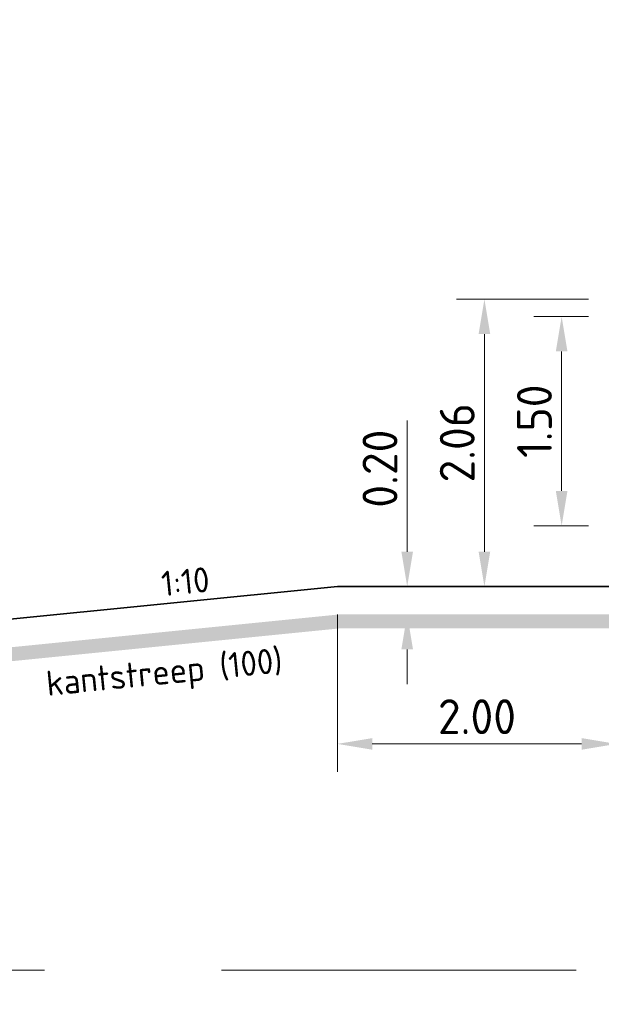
# Model space of a CAD drawing. Header units: metres. Extents: x -699 to 2316, y -1199 to 781.
# Tile 408 of 593: x 795 to 799, y -219 to -212. Entities that reach past the tile are written whole.
import ezdxf
from ezdxf.enums import TextEntityAlignment as Align

# ---------------------------------------------------------------- set-up
doc = ezdxf.new("R2010")
doc.units = ezdxf.units.M
doc.header["$PDMODE"] = 1
doc.linetypes.add('HIDDENX2', pattern=[19.05, 12.7, -6.35])
for name, color, linetype, lineweight in [('N-WE-VH-KANTVERHARDING-G', 210, 'Continuous', 35), ('N-WE-VW-MARKERING_LANGS_STREEP_DOORGETROKKEN-G', 7, 'Continuous', 13), ('X-XX-AL-M', 7, 'Continuous', 18), ('X-XX-AL-T18', 10, 'Continuous', 18)]:
    doc.layers.add(name, color=color, linetype=linetype, lineweight=lineweight)
doc.layers.add('X-XX-AL-TEKENBLAD_VIEWPORT-G', color=7, linetype='Continuous', lineweight=18, plot=False)
doc.styles.add('NLCS-ISO', font='NLCS-ISO.ttf')
doc.styles.add('NLCS-ISO-M100-T25', font='NLCS-ISO.ttf', dxfattribs={"height": 0.25})
doc.dimstyles.new('NLCS-M100-T25-PIJL_A_L2_H1', dxfattribs={"dimscale": 0.1, "dimtxt": 2.5, "dimasz": 2.5, "dimexe": 2, "dimexo": 2, "dimgap": 0.7, "dimtad": 1, "dimzin": 0, "dimdsep": 46, "dimtxsty": 'NLCS-ISO-M100-T25', "dimcen": 0, "dimdle": 2, "dimclrd": 256, "dimclre": 256, "dimclrt": 256, "dimadec": 1, "dimazin": 0, "dimtfac": 1, "dimtdec": 3, "dimtofl": 0, "dimtmove": 0, "dimatfit": 3, "dimfxl": 2, "dimtfillclr": 256, "dimtolj": 1, "dimtzin": 0, "dimlwd": -1, "dimlwe": -1, "dimarcsym": 0})

# ---------------------------------------------------------------- blocks, each defined once
blk = doc.blocks.new('*D2155')
at = {"layer": 'Defpoints', "color": 0, "transparency": 16777216}
for p in [(798.1222, -213.8194), (799.0688, -213.8194), (799.0688, -215.8794)]:
    blk.add_point(p, dxfattribs=at)
at = {"layer": 'X-XX-AL-M', "transparency": 16777216}
for p, q in [((798.8688, -213.8194), (797.9222, -213.8194)), ((798.1222, -215.6294), (798.1222, -214.0694)), ((798.8688, -215.8794), (797.9222, -215.8794))]:
    blk.add_line(p, q, dxfattribs=at)
for points in [[(798.0805, -214.0694), (798.1639, -214.0694), (798.1222, -213.8194)], [(798.0805, -215.6294), (798.1639, -215.6294), (798.1222, -215.8794)]]:
    blk.add_solid(points, dxfattribs=at)
at = {"layer": 'X-XX-AL-M', "transparency": 16777216, "insert": (797.9272, -214.8494), "char_height": 0.25, "attachment_point": 5, "rotation": 90, "style": 'NLCS-ISO-M100-T25'}
blk.add_mtext('\\A1;2.06', dxfattribs=at)
blk = doc.blocks.new('*D2156')
at = {"layer": 'Defpoints', "color": 0, "transparency": 16777216}
for p in [(798.6757, -213.9444), (799.0688, -213.9444), (799.0688, -215.4444)]:
    blk.add_point(p, dxfattribs=at)
at = {"layer": 'X-XX-AL-M', "transparency": 16777216}
for p, q in [((798.8688, -213.9444), (798.4757, -213.9444)), ((798.6757, -215.1944), (798.6757, -214.1944)), ((798.8688, -215.4444), (798.4757, -215.4444))]:
    blk.add_line(p, q, dxfattribs=at)
for points in [[(798.634, -214.1944), (798.7173, -214.1944), (798.6757, -213.9444)], [(798.634, -215.1944), (798.7173, -215.1944), (798.6757, -215.4444)]]:
    blk.add_solid(points, dxfattribs=at)
at = {"layer": 'X-XX-AL-M', "transparency": 16777216, "insert": (798.4807, -214.6944), "char_height": 0.25, "attachment_point": 5, "rotation": 90, "style": 'NLCS-ISO-M100-T25'}
blk.add_mtext('\\A1;1.50', dxfattribs=at)
blk = doc.blocks.new('*D2158')
at = {"layer": 'Defpoints', "color": 0, "transparency": 16777216}
for p in [(797.0688, -215.8794), (799.0688, -215.8794), (797.0688, -217.0069)]:
    blk.add_point(p, dxfattribs=at)
at = {"layer": 'X-XX-AL-M', "transparency": 16777216}
for p, q in [((797.0688, -216.0794), (797.0688, -217.2069)), ((799.0688, -216.0794), (799.0688, -217.2069)), ((798.8188, -217.0069), (797.3188, -217.0069))]:
    blk.add_line(p, q, dxfattribs=at)
for points in [[(797.3188, -216.9653), (797.3188, -217.0486), (797.0688, -217.0069)], [(798.8188, -216.9653), (798.8188, -217.0486), (799.0688, -217.0069)]]:
    blk.add_solid(points, dxfattribs=at)
at = {"layer": 'X-XX-AL-M', "transparency": 16777216, "insert": (798.0688, -216.8119), "char_height": 0.25, "attachment_point": 5, "style": 'NLCS-ISO-M100-T25'}
blk.add_mtext('\\A1;2.00', dxfattribs=at)
blk = doc.blocks.new('*D2161')
at = {"layer": 'Defpoints', "color": 0, "transparency": 16777216}
for p in [(797.5687, -215.8794), (797.5687, -216.0794), (797.5687, -216.0794)]:
    blk.add_point(p, dxfattribs=at)
at = {"layer": 'X-XX-AL-M', "transparency": 16777216}
for p, q in [((797.5687, -215.6294), (797.5687, -214.6894)), ((797.5687, -216.3294), (797.5687, -216.5794))]:
    blk.add_line(p, q, dxfattribs=at)
for points in [[(797.5271, -215.6294), (797.6104, -215.6294), (797.5687, -215.8794)], [(797.5271, -216.3294), (797.6104, -216.3294), (797.5687, -216.0794)]]:
    blk.add_solid(points, dxfattribs=at)
at = {"layer": 'X-XX-AL-M', "transparency": 16777216, "insert": (797.3737, -215.0344), "char_height": 0.25, "attachment_point": 5, "rotation": 90, "style": 'NLCS-ISO-M100-T25'}
blk.add_mtext('\\A1;0.20', dxfattribs=at)

msp = doc.modelspace()

# ---------------------------------------------------------------- linework, layer by layer
at = {"layer": 'N-WE-VH-KANTVERHARDING-G'}
for q in [(769.5688, -218.6294), (821.0688, -215.8794)]:
    msp.add_line((797.0688, -215.8794), q, dxfattribs=at)
at = {"layer": 'N-WE-VH-KANTVERHARDING-G', "color": 8, "linetype": 'HIDDENX2', "lineweight": 5, "ltscale": 0.2}
msp.add_line((769.5688, -218.6294), (843.0688, -218.6294), dxfattribs=at)
at = {"layer": 'N-WE-VW-MARKERING_LANGS_STREEP_DOORGETROKKEN-G', "color": 253, "const_width": 0.1}
msp.add_lwpolyline([(799.0688, -216.1294), (797.0812, -216.1294), (773.0763, -218.5299)], dxfattribs=at)
at = {"layer": 'X-XX-AL-TEKENBLAD_VIEWPORT-G', "color": 3, "const_width": 5}
msp.add_lwpolyline([(758.069, -222.0135), (853.2321, -186.9347)], dxfattribs=at)

# ---------------------------------------------------------------- texts
at = {"layer": 'X-XX-AL-T18', "style": 'NLCS-ISO'}
for s, p in [('1:10', (795.9933, -215.9869)), ('kantstreep (100)', (795.8412, -216.633))]:
    msp.add_text(s, height=0.18, rotation=5.71059, dxfattribs=at).set_placement(p, align=Align.BOTTOM_CENTER)

# ---------------------------------------------------------------- dimensions: what is measured, and where the dimension line sits
at = {"layer": 'X-XX-AL-M'}
for base, p1, p2, picture, middle in [((798.1222, -213.8194), (799.0688, -215.8794), (799.0688, -213.8194), '*D2155', (797.9272, -214.8494)), ((798.6757, -213.9444), (799.0688, -215.4444), (799.0688, -213.9444), '*D2156', (798.4807, -214.6944))]:
    dim = msp.add_linear_dim(base=base, p1=p1, p2=p2, angle=90, dimstyle='NLCS-M100-T25-PIJL_A_L2_H1', dxfattribs=at)
    dim.commit()
    dim.dimension.update_dxf_attribs({"geometry": picture, "text_midpoint": middle})
dim = msp.add_linear_dim(base=(797.5687, -216.0794), p1=(797.5687, -215.8794), p2=(797.5687, -216.0794), angle=90, dimstyle='NLCS-M100-T25-PIJL_A_L2_H1', dxfattribs=at)
dim.commit()
dim.dimension.update_dxf_attribs({"geometry": '*D2161', "text_midpoint": (797.5687, -215.0344), "dimtype": 160})
dim = msp.add_linear_dim(base=(797.0688, -217.0069), p1=(799.0688, -215.8794), p2=(797.0688, -215.8794), dimstyle='NLCS-M100-T25-PIJL_A_L2_H1', dxfattribs=at)
dim.commit()
dim.dimension.update_dxf_attribs({"geometry": '*D2158', "text_midpoint": (798.0688, -216.8119)})

doc.saveas('drawing.dxf')
